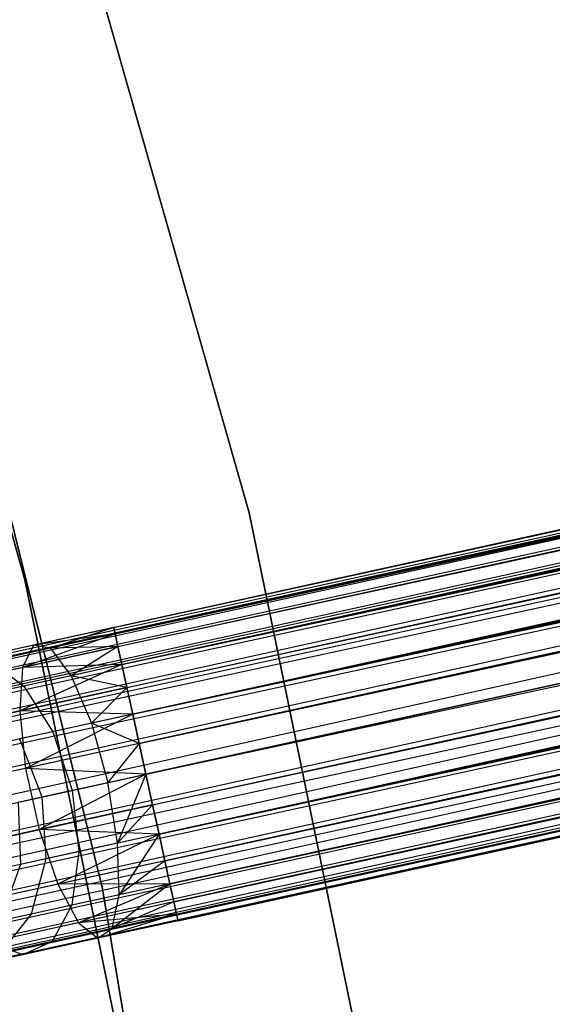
# Model space of a CAD drawing. Extents: x -189 to 189, y -189 to 189.
# Tile 494 of 591: x 60.17 to 63.7, y 11.84 to 18.37. Entities that reach past the tile are written whole.
import ezdxf

# ---------------------------------------------------------------- set-up
doc = ezdxf.new("R2010")
doc.units = 0
doc.header["$LTSCALE"] = 25.4
doc.layers.get('0').update_dxf_attribs({"linetype": 'CONTINUOUS'})

# ---------------------------------------------------------------- blocks, each defined once
blk = doc.blocks.new('CAMELEON-KENAI-C-12244_STL')
at = {"color": 0}
for p, q in [((164.3812, 37.0244, -9.3955), (42.0391, 10.2311, -9.3955)), ((164.3812, 37.0244, -9.3955), (42.0391, 10.2311, -9.6045)), ((164.3812, 37.0244, -9.3955), (42.0391, 10.2311, -9.3955)), ((164.3812, 37.0244, -9.3955), (42.0391, 10.2311, -9.6045)), ((164.3812, 37.0244, -9.3955), (42.0484, 10.1886, -9.809)), ((164.3812, 37.0244, -9.3955), (42.0484, 10.1886, -9.809)), ((164.3905, 36.982, -9.809), (42.0484, 10.1886, -9.809)), ((164.3905, 36.982, -9.809), (42.0484, 10.1886, -9.809)), ((164.3905, 36.982, -9.809), (42.0666, 10.1056, -10)), ((164.3905, 36.982, -9.809), (42.0666, 10.1056, -10)), ((164.3905, 36.982, -9.809), (42.0928, 9.9855, -10.1691)), ((164.3905, 36.982, -9.809), (42.0928, 9.9855, -10.1691)), ((164.4086, 36.8989, -9), (42.0391, 10.2311, -9.3955)), ((164.4086, 36.8989, -9), (42.0391, 10.2311, -9.3955)), ((164.4086, 36.8989, -9), (42.0484, 10.1886, -9.191)), ((164.4086, 36.8989, -9), (42.0484, 10.1886, -9.191)), ((42.0666, 10.1056, -9), (164.4086, 36.8989, -9)), ((42.0666, 10.1056, -9), (164.4086, 36.8989, -9)), ((42.0928, 9.9855, -8.8309), (164.4086, 36.8989, -9)), ((42.0928, 9.9855, -8.8309), (164.4086, 36.8989, -9)), ((164.4349, 36.7789, -10.1691), (42.0928, 9.9855, -10.1691)), ((164.4349, 36.7789, -10.1691), (42.0928, 9.9855, -10.1691)), ((164.4349, 36.7789, -10.1691), (42.1261, 9.8338, -10.309)), ((164.4349, 36.7789, -10.1691), (42.1261, 9.8338, -10.309)), ((42.0928, 9.9855, -8.8309), (164.4682, 36.6271, -8.691)), ((42.0928, 9.9855, -8.8309), (164.4682, 36.6271, -8.691)), ((42.1261, 9.8338, -8.691), (164.4682, 36.6271, -8.691)), ((42.1261, 9.8338, -8.691), (164.4682, 36.6271, -8.691)), ((164.5069, 36.4503, -10.4135), (42.1261, 9.8338, -10.309)), ((164.5069, 36.4503, -10.4135), (42.1261, 9.8338, -10.309)), ((164.5069, 36.4503, -10.4135), (42.1648, 9.6569, -10.4135)), ((164.5069, 36.4503, -10.4135), (42.1648, 9.6569, -10.4135)), ((42.2074, 9.4627, -10.4781), (164.5069, 36.4503, -10.4135)), ((42.2074, 9.4627, -10.4781), (164.5069, 36.4503, -10.4135)), ((42.2518, 9.2596, -10.5), (164.5069, 36.4503, -10.4135)), ((42.2518, 9.2596, -10.5), (164.5069, 36.4503, -10.4135)), ((42.1261, 9.8338, -8.691), (164.5494, 36.256, -8.5219)), ((42.1261, 9.8338, -8.691), (164.5494, 36.256, -8.5219)), ((42.1648, 9.6569, -8.5864), (164.5494, 36.256, -8.5219)), ((42.1648, 9.6569, -8.5864), (164.5494, 36.256, -8.5219)), ((164.5494, 36.256, -8.5219), (42.2074, 9.4627, -8.5219)), ((164.5494, 36.256, -8.5219), (42.2074, 9.4627, -8.5219)), ((42.2518, 9.2596, -8.5), (164.5939, 36.0529, -8.5)), ((42.2518, 9.2596, -8.5), (164.5939, 36.0529, -8.5)), ((42.2518, 9.2596, -10.5), (164.5939, 36.0529, -10.5)), ((42.2518, 9.2596, -10.5), (164.5939, 36.0529, -10.5)), ((42.2963, 9.0565, -10.4781), (164.5939, 36.0529, -10.5)), ((42.2963, 9.0565, -10.4781), (164.5939, 36.0529, -10.5)), ((42.3388, 8.8623, -10.4135), (164.5939, 36.0529, -10.5)), ((42.3388, 8.8623, -10.4135), (164.5939, 36.0529, -10.5)), ((42.2963, 9.0565, -8.5219), (164.6384, 35.8498, -8.5219)), ((42.2963, 9.0565, -8.5219), (164.6384, 35.8498, -8.5219)), ((164.6809, 35.6556, -10.4135), (42.3388, 8.8623, -10.4135)), ((164.6809, 35.6556, -10.4135), (42.3388, 8.8623, -10.4135)), ((164.6809, 35.6556, -10.4135), (42.3776, 8.6854, -10.309)), ((164.6809, 35.6556, -10.4135), (42.3776, 8.6854, -10.309)), ((164.6809, 35.6556, -10.4135), (42.4108, 8.5337, -10.1691)), ((164.6809, 35.6556, -10.4135), (42.4108, 8.5337, -10.1691)), ((42.2963, 9.0565, -8.5219), (164.7197, 35.4788, -8.691)), ((42.2963, 9.0565, -8.5219), (164.7197, 35.4788, -8.691)), ((42.3388, 8.8623, -8.5864), (164.7197, 35.4788, -8.691)), ((42.3388, 8.8623, -8.5864), (164.7197, 35.4788, -8.691)), ((164.7197, 35.4788, -8.691), (42.3776, 8.6854, -8.691)), ((164.7197, 35.4788, -8.691), (42.3776, 8.6854, -8.691)), ((60.7946, 14.3386, -159.6045), (156.8673, 35.3789, -159.6045)), ((60.7946, 14.3386, -159.6045), (156.8673, 35.3789, -159.6045)), ((60.8039, 14.2962, -159.809), (156.8673, 35.3789, -159.6045)), ((60.8039, 14.2962, -159.809), (156.8673, 35.3789, -159.6045)), ((164.7529, 35.327, -10.1691), (42.4108, 8.5337, -10.1691)), ((164.7529, 35.327, -10.1691), (42.4108, 8.5337, -10.1691)), ((164.7529, 35.327, -10.1691), (42.4371, 8.4136, -10)), ((164.7529, 35.327, -10.1691), (42.4371, 8.4136, -10)), ((164.7529, 35.327, -10.1691), (42.4553, 8.3306, -9.809)), ((164.7529, 35.327, -10.1691), (42.4553, 8.3306, -9.809)), ((60.7946, 14.3386, -159.6045), (156.8766, 35.3364, -159.191)), ((60.7946, 14.3386, -159.6045), (156.8766, 35.3364, -159.191)), ((60.7946, 14.3386, -159.3955), (156.8766, 35.3364, -159.191)), ((60.7946, 14.3386, -159.3955), (156.8766, 35.3364, -159.191)), ((60.8039, 14.2962, -159.191), (156.8766, 35.3364, -159.191)), ((60.8039, 14.2962, -159.191), (156.8766, 35.3364, -159.191)), ((60.8039, 14.2962, -159.809), (156.8948, 35.2534, -160)), ((60.8039, 14.2962, -159.809), (156.8948, 35.2534, -160)), ((60.822, 14.2131, -160), (156.8948, 35.2534, -160)), ((60.822, 14.2131, -160), (156.8948, 35.2534, -160)), ((60.8483, 14.0931, -160.1691), (156.8948, 35.2534, -160)), ((60.8483, 14.0931, -160.1691), (156.8948, 35.2534, -160)), ((42.3776, 8.6854, -8.691), (164.7792, 35.207, -9)), ((42.3776, 8.6854, -8.691), (164.7792, 35.207, -9)), ((42.4108, 8.5337, -8.8309), (164.7792, 35.207, -9)), ((42.4108, 8.5337, -8.8309), (164.7792, 35.207, -9)), ((164.7792, 35.207, -9), (42.4371, 8.4136, -9)), ((164.7792, 35.207, -9), (42.4371, 8.4136, -9)), ((164.7792, 35.207, -9), (42.4553, 8.3306, -9.191)), ((164.7792, 35.207, -9), (42.4553, 8.3306, -9.191)), ((164.7974, 35.1239, -9.809), (42.4553, 8.3306, -9.809)), ((164.7974, 35.1239, -9.809), (42.4553, 8.3306, -9.809)), ((164.7974, 35.1239, -9.809), (42.4646, 8.2881, -9.6045)), ((164.7974, 35.1239, -9.809), (42.4646, 8.2881, -9.3955)), ((164.7974, 35.1239, -9.809), (42.4646, 8.2881, -9.6045)), ((164.7974, 35.1239, -9.809), (42.4646, 8.2881, -9.3955)), ((60.8039, 14.2962, -159.191), (156.9211, 35.1333, -158.8309)), ((60.8039, 14.2962, -159.191), (156.9211, 35.1333, -158.8309)), ((60.822, 14.2131, -159), (156.9211, 35.1333, -158.8309)), ((60.822, 14.2131, -159), (156.9211, 35.1333, -158.8309)), ((60.8483, 14.0931, -158.8309), (156.9211, 35.1333, -158.8309)), ((60.8483, 14.0931, -158.8309), (156.9211, 35.1333, -158.8309)), ((164.8067, 35.0814, -9.3955), (42.4553, 8.3306, -9.191)), ((164.8067, 35.0814, -9.3955), (42.4553, 8.3306, -9.191)), ((164.8067, 35.0814, -9.3955), (42.4646, 8.2881, -9.3955)), ((164.8067, 35.0814, -9.3955), (42.4646, 8.2881, -9.3955)), ((60.8483, 14.0931, -160.1691), (156.9543, 34.9816, -160.309)), ((60.8483, 14.0931, -160.1691), (156.9543, 34.9816, -160.309)), ((60.8816, 13.9413, -160.309), (156.9543, 34.9816, -160.309)), ((60.8816, 13.9413, -160.309), (156.9543, 34.9816, -160.309)), ((60.9203, 13.7644, -160.4135), (156.9543, 34.9816, -160.309)), ((60.9203, 13.7644, -160.4135), (156.9543, 34.9816, -160.309)), ((60.8483, 14.0931, -158.8309), (156.993, 34.8047, -158.5865)), ((60.8483, 14.0931, -158.8309), (156.993, 34.8047, -158.5865)), ((60.8816, 13.9413, -158.691), (156.993, 34.8047, -158.5865)), ((60.8816, 13.9413, -158.691), (156.993, 34.8047, -158.5865)), ((60.9203, 13.7644, -158.5865), (156.993, 34.8047, -158.5865)), ((60.9203, 13.7644, -158.5865), (156.993, 34.8047, -158.5865)), ((60.9203, 13.7644, -160.4135), (157.0356, 34.6105, -160.4781)), ((60.9203, 13.7644, -160.4135), (157.0356, 34.6105, -160.4781)), ((60.9628, 13.5702, -160.4781), (157.0356, 34.6105, -160.4781)), ((60.9628, 13.5702, -160.4781), (157.0356, 34.6105, -160.4781)), ((60.9203, 13.7644, -158.5865), (157.0801, 34.4074, -158.5)), ((60.9203, 13.7644, -158.5865), (157.0801, 34.4074, -158.5)), ((60.9628, 13.5702, -158.5219), (157.0801, 34.4074, -158.5)), ((60.9628, 13.5702, -158.5219), (157.0801, 34.4074, -158.5)), ((157.0801, 34.4074, -158.5), (61.0073, 13.3671, -158.5)), ((61.0073, 13.3671, -160.5), (157.0801, 34.4074, -160.5)), ((61.0073, 13.3671, -160.5), (157.0801, 34.4074, -160.5)), ((157.0801, 34.4074, -158.5), (61.0073, 13.3671, -158.5)), ((61.0518, 13.164, -160.4781), (157.1245, 34.2043, -160.4781)), ((61.0518, 13.164, -160.4781), (157.1245, 34.2043, -160.4781)), ((61.0943, 12.9698, -160.4135), (157.1245, 34.2043, -160.4781)), ((61.0943, 12.9698, -160.4135), (157.1245, 34.2043, -160.4781)), ((61.0073, 13.3671, -158.5), (157.1671, 34.0101, -158.5865)), ((61.0073, 13.3671, -158.5), (157.1671, 34.0101, -158.5865)), ((61.0518, 13.164, -158.5219), (157.1671, 34.0101, -158.5865)), ((61.0518, 13.164, -158.5219), (157.1671, 34.0101, -158.5865)), ((61.0943, 12.9698, -158.5865), (157.1671, 34.0101, -158.5865)), ((61.0943, 12.9698, -158.5865), (157.1671, 34.0101, -158.5865)), ((61.0943, 12.9698, -160.4135), (157.2058, 33.8332, -160.309)), ((61.0943, 12.9698, -160.4135), (157.2058, 33.8332, -160.309)), ((61.1331, 12.7929, -160.309), (157.2058, 33.8332, -160.309)), ((61.1331, 12.7929, -160.309), (157.2058, 33.8332, -160.309)), ((61.1663, 12.6412, -160.1691), (157.2058, 33.8332, -160.309)), ((61.1663, 12.6412, -160.1691), (157.2058, 33.8332, -160.309)), ((61.0943, 12.9698, -158.5865), (157.239, 33.6814, -158.8309)), ((61.0943, 12.9698, -158.5865), (157.239, 33.6814, -158.8309)), ((61.1331, 12.7929, -158.691), (157.239, 33.6814, -158.8309)), ((61.1331, 12.7929, -158.691), (157.239, 33.6814, -158.8309)), ((61.1663, 12.6412, -158.8309), (157.239, 33.6814, -158.8309)), ((61.1663, 12.6412, -158.8309), (157.239, 33.6814, -158.8309)), ((61.1663, 12.6412, -160.1691), (157.2653, 33.5614, -160)), ((61.1663, 12.6412, -160.1691), (157.2653, 33.5614, -160)), ((61.1926, 12.5211, -160), (157.2653, 33.5614, -160)), ((61.1926, 12.5211, -160), (157.2653, 33.5614, -160)), ((61.2108, 12.4381, -159.809), (157.2653, 33.5614, -160)), ((61.2108, 12.4381, -159.809), (157.2653, 33.5614, -160)), ((61.1663, 12.6412, -158.8309), (157.2835, 33.4783, -159.191)), ((61.1663, 12.6412, -158.8309), (157.2835, 33.4783, -159.191)), ((61.1926, 12.5211, -159), (157.2835, 33.4783, -159.191)), ((61.1926, 12.5211, -159), (157.2835, 33.4783, -159.191)), ((61.2108, 12.4381, -159.191), (157.2835, 33.4783, -159.191)), ((61.2108, 12.4381, -159.191), (157.2835, 33.4783, -159.191)), ((61.2108, 12.4381, -159.191), (157.2928, 33.4359, -159.6045)), ((61.2108, 12.4381, -159.191), (157.2928, 33.4359, -159.6045)), ((61.2108, 12.4381, -159.809), (157.2928, 33.4359, -159.6045)), ((61.2108, 12.4381, -159.809), (157.2928, 33.4359, -159.6045)), ((61.2201, 12.3956, -159.3955), (157.2928, 33.4359, -159.6045)), ((61.2201, 12.3956, -159.3955), (157.2928, 33.4359, -159.6045)), ((61.2201, 12.3956, -159.6045), (157.2928, 33.4359, -159.6045)), ((61.2201, 12.3956, -159.6045), (157.2928, 33.4359, -159.6045)), ((61.6926, 15.0996, -160.5), (60.3913, 19.6665, -160.5)), ((60.3913, 19.6665, -170), (61.6926, 15.0996, -170)), ((61.6926, 15.0996, -160.5), (60.3913, 19.6665, -160.5)), ((60.3913, 19.6665, -170), (61.6926, 15.0996, -170)), ((58.9415, 19.1125, -167), (60.2055, 14.6555, -167)), ((60.2055, 14.6555, -168), (58.9415, 19.1125, -168)), ((58.9415, 19.1125, -167), (60.2055, 14.6555, -167)), ((60.2055, 14.6555, -168), (58.9415, 19.1125, -168)), ((59.5882, 17.1721, -160.5), (60.7167, 12.6175, -160.5)), ((60.7167, 12.6175, -170), (59.5882, 17.1721, -170)), ((60.7167, 12.6175, -170), (59.5882, 17.1721, -170)), ((59.5882, 17.1721, -160.5), (60.7167, 12.6175, -160.5)), ((62.649, 10.4482, -160.5), (61.6926, 15.0996, -160.5)), ((61.6926, 15.0996, -170), (62.649, 10.4482, -170)), ((61.6926, 15.0996, -160.5), (61.6926, 15.0996, -170)), ((62.649, 10.4482, -160.5), (61.6926, 15.0996, -160.5)), ((61.6926, 15.0996, -170), (62.649, 10.4482, -170)), ((61.6926, 15.0996, -160.5), (61.6926, 15.0996, -170)), ((60.2055, 14.6555, -167), (60.2055, 14.6555, -168)), ((60.2055, 14.6555, -167), (61.1328, 10.1165, -167)), ((61.1328, 10.1165, -168), (60.2055, 14.6555, -168)), ((60.2055, 14.6555, -167), (60.2055, 14.6555, -168)), ((60.2055, 14.6555, -167), (61.1328, 10.1165, -167)), ((61.1328, 10.1165, -168), (60.2055, 14.6555, -168)), ((60.8039, 14.2962, -159.191), (60.19, 14.0747, -159.0852)), ((60.8039, 14.2962, -159.191), (60.19, 14.0747, -159.0852)), ((60.7946, 14.3386, -159.6045), (60.2625, 14.2221, -159.4672)), ((60.7946, 14.3386, -159.3955), (60.2625, 14.2221, -159.4672)), ((60.7946, 14.3386, -159.3955), (60.2625, 14.2221, -159.4672)), ((60.7946, 14.3386, -159.6045), (60.2625, 14.2221, -159.4672)), ((60.8039, 14.2962, -159.191), (60.2625, 14.2221, -159.4672)), ((60.8039, 14.2962, -159.191), (60.2625, 14.2221, -159.4672)), ((60.7946, 14.3386, -159.6045), (60.3763, 14.2025, -159.8666)), ((60.7946, 14.3386, -159.6045), (60.3763, 14.2025, -159.8666)), ((60.8039, 14.2962, -159.809), (60.3763, 14.2025, -159.8666)), ((60.8039, 14.2962, -159.809), (60.3763, 14.2025, -159.8666)), ((60.8039, 14.2962, -159.809), (60.7946, 14.3386, -159.6045)), ((60.7946, 14.3386, -159.3955), (60.8039, 14.2962, -159.191)), ((60.7946, 14.3386, -159.3955), (60.8039, 14.2962, -159.191)), ((60.8039, 14.2962, -159.809), (60.7946, 14.3386, -159.6045)), ((60.822, 14.2131, -160), (60.8039, 14.2962, -159.809)), ((60.8039, 14.2962, -159.191), (60.822, 14.2131, -159)), ((60.8039, 14.2962, -159.191), (60.822, 14.2131, -159)), ((60.822, 14.2131, -160), (60.8039, 14.2962, -159.809)), ((60.2625, 14.2221, -159.4672), (59.7667, 14.1135, -159.6774)), ((60.2625, 14.2221, -159.4672), (59.7667, 14.1135, -159.6774)), ((60.3763, 14.2025, -159.8666), (59.9779, 14.1153, -160.0356)), ((60.3763, 14.2025, -159.8666), (59.9779, 14.1153, -160.0356)), ((60.2625, 14.2221, -159.4672), (60.19, 14.0747, -159.0852)), ((60.2625, 14.2221, -159.4672), (60.19, 14.0747, -159.0852)), ((60.822, 14.2131, -159), (60.19, 14.0747, -159.0852)), ((60.822, 14.2131, -159), (60.19, 14.0747, -159.0852)), ((60.3763, 14.2025, -159.8666), (60.2625, 14.2221, -159.4672)), ((60.3763, 14.2025, -159.8666), (60.2625, 14.2221, -159.4672)), ((60.822, 14.2131, -160), (60.3763, 14.2025, -159.8666)), ((60.822, 14.2131, -160), (60.3763, 14.2025, -159.8666)), ((60.5119, 14.0194, -160.2145), (60.3763, 14.2025, -159.8666)), ((60.5119, 14.0194, -160.2145), (60.3763, 14.2025, -159.8666)), ((60.822, 14.2131, -160), (60.5119, 14.0194, -160.2145)), ((60.822, 14.2131, -160), (60.5119, 14.0194, -160.2145)), ((60.8483, 14.0931, -160.1691), (60.822, 14.2131, -160)), ((60.822, 14.2131, -159), (60.8483, 14.0931, -158.8309)), ((60.822, 14.2131, -159), (60.8483, 14.0931, -158.8309)), ((60.8483, 14.0931, -160.1691), (60.822, 14.2131, -160)), ((59.9779, 14.1153, -160.0356), (60.1983, 13.9507, -160.3474)), ((59.9779, 14.1153, -160.0356), (60.1983, 13.9507, -160.3474)), ((60.8483, 14.0931, -158.8309), (60.1714, 13.7858, -158.7867)), ((60.8483, 14.0931, -158.8309), (60.1714, 13.7858, -158.7867)), ((60.8483, 14.0931, -158.8309), (60.19, 14.0747, -159.0852)), ((60.8483, 14.0931, -158.8309), (60.19, 14.0747, -159.0852)), ((60.8483, 14.0931, -160.1691), (60.5119, 14.0194, -160.2145)), ((60.8483, 14.0931, -160.1691), (60.5119, 14.0194, -160.2145)), ((60.8816, 13.9413, -160.309), (60.8483, 14.0931, -160.1691)), ((60.8483, 14.0931, -158.8309), (60.8816, 13.9413, -158.691)), ((60.8483, 14.0931, -158.8309), (60.8816, 13.9413, -158.691)), ((60.8816, 13.9413, -160.309), (60.8483, 14.0931, -160.1691)), ((60.19, 14.0747, -159.0852), (59.601, 13.9457, -159.3349)), ((60.19, 14.0747, -159.0852), (59.601, 13.9457, -159.3349)), ((60.19, 14.0747, -159.0852), (60.1714, 13.7858, -158.7867)), ((60.19, 14.0747, -159.0852), (60.1714, 13.7858, -158.7867)), ((60.5119, 14.0194, -160.2145), (60.1983, 13.9507, -160.3474)), ((60.5119, 14.0194, -160.2145), (60.1983, 13.9507, -160.3474)), ((60.5119, 14.0194, -160.2145), (60.6456, 13.7043, -160.4506)), ((60.8816, 13.9413, -160.309), (60.5119, 14.0194, -160.2145)), ((60.8816, 13.9413, -160.309), (60.5119, 14.0194, -160.2145)), ((60.5119, 14.0194, -160.2145), (60.6456, 13.7043, -160.4506)), ((60.1983, 13.9507, -160.3474), (59.9291, 13.8917, -160.5589)), ((60.1983, 13.9507, -160.3474), (59.9291, 13.8917, -160.5589)), ((60.8816, 13.9413, -158.691), (60.1714, 13.7858, -158.7867)), ((60.8816, 13.9413, -158.691), (60.1714, 13.7858, -158.7867)), ((60.1983, 13.9507, -160.3474), (60.3897, 13.6482, -160.5591)), ((60.1983, 13.9507, -160.3474), (60.3897, 13.6482, -160.5591)), ((60.8816, 13.9413, -160.309), (60.6456, 13.7043, -160.4506)), ((60.8816, 13.9413, -160.309), (60.6456, 13.7043, -160.4506)), ((60.9203, 13.7644, -160.4135), (60.8816, 13.9413, -160.309)), ((60.8816, 13.9413, -158.691), (60.9203, 13.7644, -158.5865)), ((60.8816, 13.9413, -158.691), (60.9203, 13.7644, -158.5865)), ((60.9203, 13.7644, -160.4135), (60.8816, 13.9413, -160.309)), ((60.1714, 13.7858, -158.7867), (59.5096, 13.6408, -159.0673)), ((60.1714, 13.7858, -158.7867), (59.5096, 13.6408, -159.0673)), ((60.9203, 13.7644, -158.5865), (60.1714, 13.7858, -158.7867)), ((60.1714, 13.7858, -158.7867), (60.2099, 13.4053, -158.6233)), ((60.9203, 13.7644, -158.5865), (60.1714, 13.7858, -158.7867)), ((60.1714, 13.7858, -158.7867), (60.2099, 13.4053, -158.6233)), ((60.9203, 13.7644, -158.5865), (60.2099, 13.4053, -158.6233)), ((60.9203, 13.7644, -158.5865), (60.2099, 13.4053, -158.6233)), ((60.6456, 13.7043, -160.4506), (60.3897, 13.6482, -160.5591)), ((60.6456, 13.7043, -160.4506), (60.3897, 13.6482, -160.5591)), ((60.9203, 13.7644, -160.4135), (60.6456, 13.7043, -160.4506)), ((60.9203, 13.7644, -160.4135), (60.6456, 13.7043, -160.4506)), ((60.9628, 13.5702, -160.4781), (60.6456, 13.7043, -160.4506)), ((60.6456, 13.7043, -160.4506), (60.7545, 13.3118, -160.5341)), ((60.6456, 13.7043, -160.4506), (60.7545, 13.3118, -160.5341)), ((60.9628, 13.5702, -160.4781), (60.6456, 13.7043, -160.4506)), ((60.9628, 13.5702, -160.4781), (60.9203, 13.7644, -160.4135)), ((60.9203, 13.7644, -158.5865), (60.9628, 13.5702, -158.5219)), ((60.9203, 13.7644, -158.5865), (60.9628, 13.5702, -158.5219)), ((60.9628, 13.5702, -160.4781), (60.9203, 13.7644, -160.4135)), ((60.3897, 13.6482, -160.5591), (60.1698, 13.6001, -160.7318)), ((60.3897, 13.6482, -160.5591), (60.1698, 13.6001, -160.7318)), ((60.3897, 13.6482, -160.5591), (60.5189, 13.2602, -160.634)), ((60.3897, 13.6482, -160.5591), (60.5189, 13.2602, -160.634)), ((60.1698, 13.6001, -160.7318), (60.3166, 13.2158, -160.7929)), ((60.1698, 13.6001, -160.7318), (60.3166, 13.2158, -160.7929)), ((60.9628, 13.5702, -158.5219), (60.2099, 13.4053, -158.6233)), ((60.9628, 13.5702, -158.5219), (60.2099, 13.4053, -158.6233)), ((60.9628, 13.5702, -160.4781), (60.7545, 13.3118, -160.5341)), ((60.9628, 13.5702, -160.4781), (60.7545, 13.3118, -160.5341)), ((61.0073, 13.3671, -160.5), (60.9628, 13.5702, -160.4781)), ((60.9628, 13.5702, -158.5219), (61.0073, 13.3671, -158.5)), ((60.9628, 13.5702, -158.5219), (61.0073, 13.3671, -158.5)), ((61.0073, 13.3671, -160.5), (60.9628, 13.5702, -160.4781)), ((60.2099, 13.4053, -158.6233), (59.5082, 13.2517, -158.9209)), ((60.2099, 13.4053, -158.6233), (59.5082, 13.2517, -158.9209)), ((61.0073, 13.3671, -158.5), (60.2099, 13.4053, -158.6233)), ((60.2099, 13.4053, -158.6233), (60.2988, 12.9991, -158.6233)), ((61.0073, 13.3671, -158.5), (60.2099, 13.4053, -158.6233)), ((60.2099, 13.4053, -158.6233), (60.2988, 12.9991, -158.6233)), ((61.0073, 13.3671, -158.5), (60.2988, 12.9991, -158.6233)), ((61.0073, 13.3671, -158.5), (60.2988, 12.9991, -158.6233)), ((60.5189, 13.2602, -160.634), (60.7545, 13.3118, -160.5341)), ((60.5189, 13.2602, -160.634), (60.7545, 13.3118, -160.5341)), ((60.7545, 13.3118, -160.5341), (61.0073, 13.3671, -160.5)), ((60.7545, 13.3118, -160.5341), (61.0073, 13.3671, -160.5)), ((60.8196, 12.9096, -160.4506), (60.7545, 13.3118, -160.5341)), ((60.8196, 12.9096, -160.4506), (60.7545, 13.3118, -160.5341)), ((61.0073, 13.3671, -160.5), (60.8196, 12.9096, -160.4506)), ((61.0073, 13.3671, -160.5), (60.8196, 12.9096, -160.4506)), ((61.0073, 13.3671, -158.5), (61.0518, 13.164, -158.5219)), ((61.0518, 13.164, -160.4781), (61.0073, 13.3671, -160.5)), ((61.0518, 13.164, -160.4781), (61.0073, 13.3671, -160.5)), ((61.0073, 13.3671, -158.5), (61.0518, 13.164, -158.5219)), ((60.3166, 13.2158, -160.7929), (60.5189, 13.2602, -160.634)), ((60.3166, 13.2158, -160.7929), (60.5189, 13.2602, -160.634)), ((60.5189, 13.2602, -160.634), (60.5637, 12.8536, -160.5591)), ((60.5189, 13.2602, -160.634), (60.5637, 12.8536, -160.5591)), ((60.1613, 13.1818, -161), (60.3166, 13.2158, -160.7929)), ((60.1613, 13.1818, -161), (60.3166, 13.2158, -160.7929)), ((60.1613, 13.1818, -161), (60.1752, 12.7685, -160.9568)), ((60.1613, 13.1818, -161), (60.1752, 12.7685, -160.9568)), ((60.3166, 13.2158, -160.7929), (60.3439, 12.8054, -160.7318)), ((60.3166, 13.2158, -160.7929), (60.3439, 12.8054, -160.7318)), ((61.0518, 13.164, -158.5219), (60.2988, 12.9991, -158.6233)), ((61.0518, 13.164, -158.5219), (60.2988, 12.9991, -158.6233)), ((61.0518, 13.164, -160.4781), (60.8196, 12.9096, -160.4506)), ((61.0518, 13.164, -160.4781), (60.8196, 12.9096, -160.4506)), ((61.0518, 13.164, -158.5219), (61.0943, 12.9698, -158.5865)), ((61.0943, 12.9698, -160.4135), (61.0518, 13.164, -160.4781)), ((61.0943, 12.9698, -160.4135), (61.0518, 13.164, -160.4781)), ((61.0518, 13.164, -158.5219), (61.0943, 12.9698, -158.5865)), ((60.2988, 12.9991, -158.6233), (59.5972, 12.8455, -158.9209)), ((60.2988, 12.9991, -158.6233), (59.5972, 12.8455, -158.9209)), ((61.0943, 12.9698, -158.5865), (60.2988, 12.9991, -158.6233)), ((60.2988, 12.9991, -158.6233), (60.4229, 12.6374, -158.7867)), ((61.0943, 12.9698, -158.5865), (60.2988, 12.9991, -158.6233)), ((60.2988, 12.9991, -158.6233), (60.4229, 12.6374, -158.7867)), ((61.0943, 12.9698, -158.5865), (60.4229, 12.6374, -158.7867)), ((61.0943, 12.9698, -158.5865), (60.4229, 12.6374, -158.7867)), ((61.0943, 12.9698, -160.4135), (60.8196, 12.9096, -160.4506)), ((61.0943, 12.9698, -160.4135), (60.8196, 12.9096, -160.4506)), ((61.0943, 12.9698, -160.4135), (60.8298, 12.5675, -160.2145)), ((61.0943, 12.9698, -160.4135), (60.8298, 12.5675, -160.2145)), ((61.0943, 12.9698, -158.5865), (61.1331, 12.7929, -158.691)), ((61.1331, 12.7929, -160.309), (61.0943, 12.9698, -160.4135)), ((61.1331, 12.7929, -160.309), (61.0943, 12.9698, -160.4135)), ((61.0943, 12.9698, -158.5865), (61.1331, 12.7929, -158.691)), ((60.5637, 12.8536, -160.5591), (60.3439, 12.8054, -160.7318)), ((60.5637, 12.8536, -160.5591), (60.3439, 12.8054, -160.7318)), ((60.5637, 12.8536, -160.5591), (60.5163, 12.4988, -160.3474)), ((60.5637, 12.8536, -160.5591), (60.5163, 12.4988, -160.3474)), ((60.8196, 12.9096, -160.4506), (60.5637, 12.8536, -160.5591)), ((60.8196, 12.9096, -160.4506), (60.5637, 12.8536, -160.5591)), ((60.8298, 12.5675, -160.2145), (60.8196, 12.9096, -160.4506)), ((60.8298, 12.5675, -160.2145), (60.8196, 12.9096, -160.4506)), ((60.3439, 12.8054, -160.7318), (60.1752, 12.7685, -160.9568)), ((60.3439, 12.8054, -160.7318), (60.1752, 12.7685, -160.9568)), ((60.3439, 12.8054, -160.7318), (60.247, 12.4399, -160.5589)), ((60.3439, 12.8054, -160.7318), (60.247, 12.4399, -160.5589)), ((61.1331, 12.7929, -158.691), (60.4229, 12.6374, -158.7867)), ((61.1331, 12.7929, -158.691), (60.4229, 12.6374, -158.7867)), ((61.1331, 12.7929, -160.309), (60.8298, 12.5675, -160.2145)), ((61.1331, 12.7929, -160.309), (60.8298, 12.5675, -160.2145)), ((61.1331, 12.7929, -158.691), (61.1663, 12.6412, -158.8309)), ((61.1663, 12.6412, -160.1691), (61.1331, 12.7929, -160.309)), ((61.1663, 12.6412, -160.1691), (61.1331, 12.7929, -160.309)), ((61.1331, 12.7929, -158.691), (61.1663, 12.6412, -158.8309)), ((60.1752, 12.7685, -160.9568), (60.0404, 12.3946, -160.8346)), ((60.1752, 12.7685, -160.9568), (60.0404, 12.3946, -160.8346)), ((60.1752, 12.7685, -160.9568), (60.0692, 12.7453, -161.2188)), ((60.1752, 12.7685, -160.9568), (60.0692, 12.7453, -161.2188)), ((60.4229, 12.6374, -158.7867), (59.7611, 12.4925, -159.0673)), ((60.4229, 12.6374, -158.7867), (59.7611, 12.4925, -159.0673)), ((61.1663, 12.6412, -158.8309), (60.4229, 12.6374, -158.7867)), ((61.1663, 12.6412, -158.8309), (60.4229, 12.6374, -158.7867)), ((60.4229, 12.6374, -158.7867), (60.5605, 12.3827, -159.0852)), ((60.4229, 12.6374, -158.7867), (60.5605, 12.3827, -159.0852)), ((61.1663, 12.6412, -158.8309), (60.5605, 12.3827, -159.0852)), ((61.1663, 12.6412, -158.8309), (60.5605, 12.3827, -159.0852)), ((60.7167, 12.6175, -160.5), (61.4976, 7.9906, -160.5)), ((61.4976, 7.9906, -170), (60.7167, 12.6175, -170)), ((60.7167, 12.6175, -170), (60.7167, 12.6175, -160.5)), ((60.7167, 12.6175, -170), (60.7167, 12.6175, -160.5)), ((61.4976, 7.9906, -170), (60.7167, 12.6175, -170)), ((60.7167, 12.6175, -160.5), (61.4976, 7.9906, -160.5)), ((61.1663, 12.6412, -160.1691), (60.7833, 12.3445, -159.8666)), ((61.1663, 12.6412, -160.1691), (60.7833, 12.3445, -159.8666)), ((61.1663, 12.6412, -160.1691), (60.8298, 12.5675, -160.2145)), ((61.1663, 12.6412, -160.1691), (60.8298, 12.5675, -160.2145)), ((61.1663, 12.6412, -158.8309), (61.1926, 12.5211, -159)), ((61.1926, 12.5211, -160), (61.1663, 12.6412, -160.1691)), ((61.1926, 12.5211, -160), (61.1663, 12.6412, -160.1691)), ((61.1663, 12.6412, -158.8309), (61.1926, 12.5211, -159)), ((60.8298, 12.5675, -160.2145), (60.5163, 12.4988, -160.3474)), ((60.8298, 12.5675, -160.2145), (60.5163, 12.4988, -160.3474)), ((60.7833, 12.3445, -159.8666), (60.8298, 12.5675, -160.2145)), ((60.7833, 12.3445, -159.8666), (60.8298, 12.5675, -160.2145)), ((60.5163, 12.4988, -160.3474), (60.247, 12.4399, -160.5589)), ((60.5163, 12.4988, -160.3474), (60.247, 12.4399, -160.5589)), ((60.5163, 12.4988, -160.3474), (60.3849, 12.2572, -160.0356)), ((60.5163, 12.4988, -160.3474), (60.3849, 12.2572, -160.0356)), ((61.1926, 12.5211, -159), (60.5605, 12.3827, -159.0852)), ((61.1926, 12.5211, -159), (60.5605, 12.3827, -159.0852)), ((61.1926, 12.5211, -160), (60.7833, 12.3445, -159.8666)), ((61.1926, 12.5211, -160), (60.7833, 12.3445, -159.8666)), ((61.1926, 12.5211, -159), (61.2108, 12.4381, -159.191)), ((61.2108, 12.4381, -159.809), (61.1926, 12.5211, -160)), ((61.2108, 12.4381, -159.809), (61.1926, 12.5211, -160)), ((61.1926, 12.5211, -159), (61.2108, 12.4381, -159.191)), ((60.247, 12.4399, -160.5589), (60.0404, 12.3946, -160.8346)), ((60.247, 12.4399, -160.5589), (60.0404, 12.3946, -160.8346)), ((60.247, 12.4399, -160.5589), (60.0428, 12.1823, -160.3043)), ((60.247, 12.4399, -160.5589), (60.0428, 12.1823, -160.3043)), ((61.2108, 12.4381, -159.191), (60.5605, 12.3827, -159.0852)), ((61.2108, 12.4381, -159.191), (60.5605, 12.3827, -159.0852)), ((61.2108, 12.4381, -159.809), (60.688, 12.2791, -159.4672)), ((61.2108, 12.4381, -159.809), (60.688, 12.2791, -159.4672)), ((61.2108, 12.4381, -159.191), (60.688, 12.2791, -159.4672)), ((61.2108, 12.4381, -159.191), (60.688, 12.2791, -159.4672)), ((61.2108, 12.4381, -159.809), (60.7833, 12.3445, -159.8666)), ((61.2108, 12.4381, -159.809), (60.7833, 12.3445, -159.8666)), ((61.2108, 12.4381, -159.191), (61.2201, 12.3956, -159.3955)), ((61.2201, 12.3956, -159.6045), (61.2108, 12.4381, -159.809)), ((61.2201, 12.3956, -159.6045), (61.2108, 12.4381, -159.809)), ((61.2108, 12.4381, -159.191), (61.2201, 12.3956, -159.3955)), ((60.5605, 12.3827, -159.0852), (59.9715, 12.2537, -159.3349)), ((60.5605, 12.3827, -159.0852), (59.9715, 12.2537, -159.3349)), ((60.7833, 12.3445, -159.8666), (60.3849, 12.2572, -160.0356)), ((60.7833, 12.3445, -159.8666), (60.3849, 12.2572, -160.0356)), ((60.5605, 12.3827, -159.0852), (60.688, 12.2791, -159.4672)), ((60.5605, 12.3827, -159.0852), (60.688, 12.2791, -159.4672)), ((61.2201, 12.3956, -159.3955), (60.688, 12.2791, -159.4672)), ((61.2201, 12.3956, -159.6045), (60.688, 12.2791, -159.4672)), ((61.2201, 12.3956, -159.6045), (60.688, 12.2791, -159.4672)), ((61.2201, 12.3956, -159.3955), (60.688, 12.2791, -159.4672)), ((60.688, 12.2791, -159.4672), (60.7833, 12.3445, -159.8666)), ((60.688, 12.2791, -159.4672), (60.7833, 12.3445, -159.8666)), ((60.688, 12.2791, -159.4672), (60.1922, 12.1705, -159.6774)), ((60.688, 12.2791, -159.4672), (60.1922, 12.1705, -159.6774)), ((60.1922, 12.1705, -159.6774), (59.9715, 12.2537, -159.3349)), ((60.1922, 12.1705, -159.6774), (59.9715, 12.2537, -159.3349)), ((60.3849, 12.2572, -160.0356), (60.0428, 12.1823, -160.3043)), ((60.3849, 12.2572, -160.0356), (60.0428, 12.1823, -160.3043)), ((60.3849, 12.2572, -160.0356), (60.1922, 12.1705, -159.6774)), ((60.3849, 12.2572, -160.0356), (60.1922, 12.1705, -159.6774)), ((60.1922, 12.1705, -159.6774), (59.7664, 12.0773, -160.0119)), ((60.1922, 12.1705, -159.6774), (59.7664, 12.0773, -160.0119))]:
    blk.add_line(p, q, dxfattribs=at)

msp = doc.modelspace()

# ---------------------------------------------------------------- block references
at = {"color": 0}
msp.add_blockref('CAMELEON-KENAI-C-12244_STL', (0, 0), dxfattribs=at)

doc.saveas('drawing.dxf')
